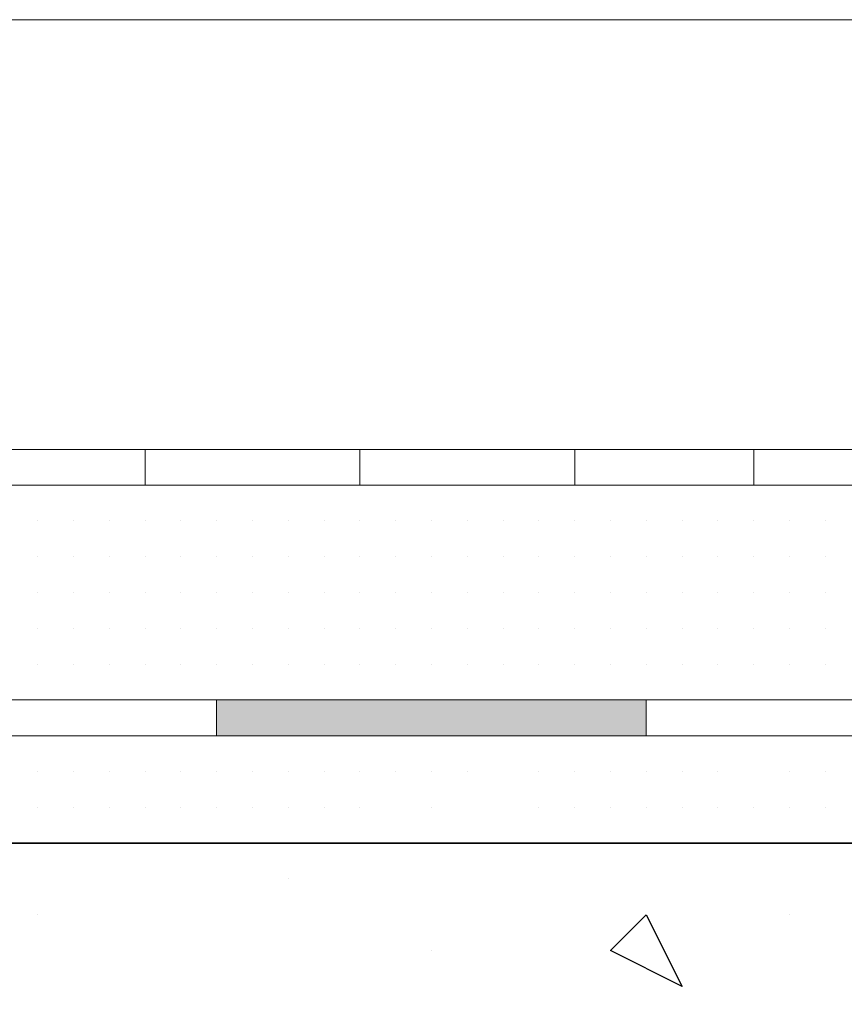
# Model space of a CAD drawing. Header units: metres. Extents: x 5.7 to 89.8, y 4 to 63.5.
# Tile 440 of 475: x 72.069 to 72.29, y 49.708 to 49.973. Entities that reach past the tile are written whole.
import ezdxf

# ---------------------------------------------------------------- set-up
doc = ezdxf.new("R2010")
doc.units = ezdxf.units.M
doc.header["$MEASUREMENT"] = 0
for name, color, linetype in [('PDF17_hatch', 7, 'Continuous'), ('PDF17_hatch-borshi', 7, 'Continuous'), ('PDF17_Isogam', 7, 'Continuous'), ('PDF17_kaff', 7, 'Continuous'), ('PDF17_textt', 7, 'Continuous')]:
    doc.layers.add(name, color=color, linetype=linetype)

msp = doc.modelspace()

# ---------------------------------------------------------------- linework, layer by layer
at = {"layer": 'PDF17_hatch', "lineweight": 25}
for points in [[(72.17942, 49.75157), (72.17942, 49.75157)], [(72.17942, 49.75157), (72.17942, 49.75157)], [(72.1409, 49.74194), (72.1409, 49.74194)], [(72.07348, 49.73231), (72.07348, 49.73231)], [(72.27574, 49.73231), (72.27574, 49.73231)], [(72.17942, 49.72268), (72.17942, 49.72268)]]:
    msp.add_lwpolyline(points, dxfattribs=at)
msp.add_lwpolyline([(72.24684, 49.71304), (72.22758, 49.72268), (72.23721, 49.73231)], close=True, dxfattribs=at)
at = {"layer": 'PDF17_hatch-borshi', "lineweight": 18}
for points in [[(72.07348, 49.84788), (72.07348, 49.84788)], [(72.09274, 49.84788), (72.09274, 49.84788)], [(72.09274, 49.84788), (72.09274, 49.84788)], [(72.112, 49.84788), (72.112, 49.84788)], [(72.112, 49.84788), (72.112, 49.84788)], [(72.12164, 49.84788), (72.12164, 49.84788)], [(72.13127, 49.84788), (72.13127, 49.84788)], [(72.1409, 49.84788), (72.1409, 49.84788)], [(72.15053, 49.84788), (72.15053, 49.84788)], [(72.16016, 49.84788), (72.16016, 49.84788)], [(72.16979, 49.84788), (72.16979, 49.84788)], [(72.17942, 49.84788), (72.17942, 49.84788)], [(72.17942, 49.84788), (72.17942, 49.84788)], [(72.17942, 49.84788), (72.17942, 49.84788)], [(72.18905, 49.84788), (72.18905, 49.84788)], [(72.20832, 49.84788), (72.20832, 49.84788)], [(72.22758, 49.84788), (72.22758, 49.84788)], [(72.22758, 49.84788), (72.22758, 49.84788)], [(72.23721, 49.84788), (72.23721, 49.84788)], [(72.24684, 49.84788), (72.24684, 49.84788)], [(72.24684, 49.84788), (72.24684, 49.84788)], [(72.25647, 49.84788), (72.25647, 49.84788)], [(72.2661, 49.84788), (72.2661, 49.84788)], [(72.2661, 49.84788), (72.2661, 49.84788)], [(72.27574, 49.84788), (72.27574, 49.84788)], [(72.27574, 49.84788), (72.27574, 49.84788)], [(72.27574, 49.84788), (72.27574, 49.84788)], [(72.28537, 49.84788), (72.28537, 49.84788)], [(72.07348, 49.83825), (72.07348, 49.83825)], [(72.07348, 49.83825), (72.07348, 49.83825)], [(72.07348, 49.83825), (72.07348, 49.83825)], [(72.07348, 49.83825), (72.07348, 49.83825)], [(72.08311, 49.83825), (72.08311, 49.83825)], [(72.08311, 49.83825), (72.08311, 49.83825)], [(72.08311, 49.83825), (72.08311, 49.83825)], [(72.09274, 49.83825), (72.09274, 49.83825)], [(72.09274, 49.83825), (72.09274, 49.83825)], [(72.09274, 49.83825), (72.09274, 49.83825)], [(72.10237, 49.83825), (72.10237, 49.83825)], [(72.10237, 49.83825), (72.10237, 49.83825)], [(72.10237, 49.83825), (72.10237, 49.83825)], [(72.10237, 49.83825), (72.10237, 49.83825)], [(72.112, 49.83825), (72.112, 49.83825)], [(72.112, 49.83825), (72.112, 49.83825)], [(72.112, 49.83825), (72.112, 49.83825)], [(72.12164, 49.83825), (72.12164, 49.83825)], [(72.12164, 49.83825), (72.12164, 49.83825)], [(72.12164, 49.83825), (72.12164, 49.83825)], [(72.12164, 49.83825), (72.12164, 49.83825)], [(72.13127, 49.83825), (72.13127, 49.83825)], [(72.13127, 49.83825), (72.13127, 49.83825)], [(72.13127, 49.83825), (72.13127, 49.83825)], [(72.13127, 49.83825), (72.13127, 49.83825)], [(72.1409, 49.83825), (72.1409, 49.83825)], [(72.1409, 49.83825), (72.1409, 49.83825)], [(72.1409, 49.83825), (72.1409, 49.83825)], [(72.1409, 49.83825), (72.1409, 49.83825)], [(72.1409, 49.83825), (72.1409, 49.83825)], [(72.15053, 49.83825), (72.15053, 49.83825)], [(72.15053, 49.83825), (72.15053, 49.83825)], [(72.15053, 49.83825), (72.15053, 49.83825)], [(72.16016, 49.83825), (72.16016, 49.83825)], [(72.16016, 49.83825), (72.16016, 49.83825)], [(72.16016, 49.83825), (72.16016, 49.83825)], [(72.16979, 49.83825), (72.16979, 49.83825)], [(72.16979, 49.83825), (72.16979, 49.83825)], [(72.16979, 49.83825), (72.16979, 49.83825)], [(72.17942, 49.83825), (72.17942, 49.83825)], [(72.17942, 49.83825), (72.17942, 49.83825)], [(72.18905, 49.83825), (72.18905, 49.83825)], [(72.18905, 49.83825), (72.18905, 49.83825)], [(72.19869, 49.83825), (72.19869, 49.83825)], [(72.19869, 49.83825), (72.19869, 49.83825)], [(72.19869, 49.83825), (72.19869, 49.83825)], [(72.19869, 49.83825), (72.19869, 49.83825)], [(72.19869, 49.83825), (72.19869, 49.83825)], [(72.20832, 49.83825), (72.20832, 49.83825)], [(72.20832, 49.83825), (72.20832, 49.83825)], [(72.20832, 49.83825), (72.20832, 49.83825)], [(72.20832, 49.83825), (72.20832, 49.83825)], [(72.21795, 49.83825), (72.21795, 49.83825)], [(72.21795, 49.83825), (72.21795, 49.83825)], [(72.21795, 49.83825), (72.21795, 49.83825)], [(72.21795, 49.83825), (72.21795, 49.83825)], [(72.22758, 49.83825), (72.22758, 49.83825)], [(72.22758, 49.83825), (72.22758, 49.83825)], [(72.22758, 49.83825), (72.22758, 49.83825)], [(72.23721, 49.83825), (72.23721, 49.83825)], [(72.23721, 49.83825), (72.23721, 49.83825)], [(72.23721, 49.83825), (72.23721, 49.83825)], [(72.24684, 49.83825), (72.24684, 49.83825)], [(72.24684, 49.83825), (72.24684, 49.83825)], [(72.24684, 49.83825), (72.24684, 49.83825)], [(72.25647, 49.83825), (72.25647, 49.83825)], [(72.25647, 49.83825), (72.25647, 49.83825)], [(72.25647, 49.83825), (72.25647, 49.83825)], [(72.2661, 49.83825), (72.2661, 49.83825)], [(72.2661, 49.83825), (72.2661, 49.83825)], [(72.2661, 49.83825), (72.2661, 49.83825)], [(72.2661, 49.83825), (72.2661, 49.83825)], [(72.27574, 49.83825), (72.27574, 49.83825)], [(72.27574, 49.83825), (72.27574, 49.83825)], [(72.27574, 49.83825), (72.27574, 49.83825)], [(72.28537, 49.83825), (72.28537, 49.83825)], [(72.28537, 49.83825), (72.28537, 49.83825)], [(72.28537, 49.83825), (72.28537, 49.83825)], [(72.07348, 49.82862), (72.07348, 49.82862)], [(72.07348, 49.82862), (72.07348, 49.82862)], [(72.07348, 49.82862), (72.07348, 49.82862)], [(72.08311, 49.82862), (72.08311, 49.82862)], [(72.08311, 49.82862), (72.08311, 49.82862)], [(72.08311, 49.82862), (72.08311, 49.82862)], [(72.08311, 49.82862), (72.08311, 49.82862)], [(72.09274, 49.82862), (72.09274, 49.82862)], [(72.09274, 49.82862), (72.09274, 49.82862)], [(72.09274, 49.82862), (72.09274, 49.82862)], [(72.10237, 49.82862), (72.10237, 49.82862)], [(72.10237, 49.82862), (72.10237, 49.82862)], [(72.112, 49.82862), (72.112, 49.82862)], [(72.112, 49.82862), (72.112, 49.82862)], [(72.112, 49.82862), (72.112, 49.82862)], [(72.12164, 49.82862), (72.12164, 49.82862)], [(72.12164, 49.82862), (72.12164, 49.82862)], [(72.13127, 49.82862), (72.13127, 49.82862)], [(72.13127, 49.82862), (72.13127, 49.82862)], [(72.13127, 49.82862), (72.13127, 49.82862)], [(72.13127, 49.82862), (72.13127, 49.82862)], [(72.1409, 49.82862), (72.1409, 49.82862)], [(72.1409, 49.82862), (72.1409, 49.82862)], [(72.1409, 49.82862), (72.1409, 49.82862)], [(72.1409, 49.82862), (72.1409, 49.82862)], [(72.15053, 49.82862), (72.15053, 49.82862)], [(72.15053, 49.82862), (72.15053, 49.82862)], [(72.15053, 49.82862), (72.15053, 49.82862)], [(72.15053, 49.82862), (72.15053, 49.82862)], [(72.16016, 49.82862), (72.16016, 49.82862)], [(72.16016, 49.82862), (72.16016, 49.82862)], [(72.16016, 49.82862), (72.16016, 49.82862)], [(72.16979, 49.82862), (72.16979, 49.82862)], [(72.16979, 49.82862), (72.16979, 49.82862)], [(72.16979, 49.82862), (72.16979, 49.82862)], [(72.16979, 49.82862), (72.16979, 49.82862)], [(72.17942, 49.82862), (72.17942, 49.82862)], [(72.17942, 49.82862), (72.17942, 49.82862)], [(72.17942, 49.82862), (72.17942, 49.82862)], [(72.18905, 49.82862), (72.18905, 49.82862)], [(72.18905, 49.82862), (72.18905, 49.82862)], [(72.18905, 49.82862), (72.18905, 49.82862)], [(72.19869, 49.82862), (72.19869, 49.82862)], [(72.19869, 49.82862), (72.19869, 49.82862)], [(72.19869, 49.82862), (72.19869, 49.82862)], [(72.20832, 49.82862), (72.20832, 49.82862)], [(72.20832, 49.82862), (72.20832, 49.82862)], [(72.20832, 49.82862), (72.20832, 49.82862)], [(72.21795, 49.82862), (72.21795, 49.82862)], [(72.21795, 49.82862), (72.21795, 49.82862)], [(72.22758, 49.82862), (72.22758, 49.82862)], [(72.22758, 49.82862), (72.22758, 49.82862)], [(72.22758, 49.82862), (72.22758, 49.82862)], [(72.22758, 49.82862), (72.22758, 49.82862)], [(72.22758, 49.82862), (72.22758, 49.82862)], [(72.23721, 49.82862), (72.23721, 49.82862)], [(72.23721, 49.82862), (72.23721, 49.82862)], [(72.23721, 49.82862), (72.23721, 49.82862)], [(72.24684, 49.82862), (72.24684, 49.82862)], [(72.24684, 49.82862), (72.24684, 49.82862)], [(72.24684, 49.82862), (72.24684, 49.82862)], [(72.25647, 49.82862), (72.25647, 49.82862)], [(72.25647, 49.82862), (72.25647, 49.82862)], [(72.25647, 49.82862), (72.25647, 49.82862)], [(72.2661, 49.82862), (72.2661, 49.82862)], [(72.2661, 49.82862), (72.2661, 49.82862)], [(72.27574, 49.82862), (72.27574, 49.82862)], [(72.27574, 49.82862), (72.27574, 49.82862)], [(72.27574, 49.82862), (72.27574, 49.82862)], [(72.27574, 49.82862), (72.27574, 49.82862)], [(72.28537, 49.82862), (72.28537, 49.82862)], [(72.28537, 49.82862), (72.28537, 49.82862)], [(72.07348, 49.81899), (72.07348, 49.81899)], [(72.07348, 49.81899), (72.07348, 49.81899)], [(72.07348, 49.81899), (72.07348, 49.81899)], [(72.07348, 49.81899), (72.07348, 49.81899)], [(72.08311, 49.81899), (72.08311, 49.81899)], [(72.08311, 49.81899), (72.08311, 49.81899)], [(72.08311, 49.81899), (72.08311, 49.81899)], [(72.08311, 49.81899), (72.08311, 49.81899)], [(72.09274, 49.81899), (72.09274, 49.81899)], [(72.09274, 49.81899), (72.09274, 49.81899)], [(72.09274, 49.81899), (72.09274, 49.81899)], [(72.09274, 49.81899), (72.09274, 49.81899)], [(72.10237, 49.81899), (72.10237, 49.81899)], [(72.10237, 49.81899), (72.10237, 49.81899)], [(72.10237, 49.81899), (72.10237, 49.81899)], [(72.10237, 49.81899), (72.10237, 49.81899)], [(72.10237, 49.81899), (72.10237, 49.81899)], [(72.112, 49.81899), (72.112, 49.81899)], [(72.112, 49.81899), (72.112, 49.81899)], [(72.112, 49.81899), (72.112, 49.81899)], [(72.112, 49.81899), (72.112, 49.81899)], [(72.12164, 49.81899), (72.12164, 49.81899)], [(72.12164, 49.81899), (72.12164, 49.81899)], [(72.12164, 49.81899), (72.12164, 49.81899)], [(72.12164, 49.81899), (72.12164, 49.81899)], [(72.13127, 49.81899), (72.13127, 49.81899)], [(72.13127, 49.81899), (72.13127, 49.81899)], [(72.1409, 49.81899), (72.1409, 49.81899)], [(72.1409, 49.81899), (72.1409, 49.81899)], [(72.1409, 49.81899), (72.1409, 49.81899)], [(72.15053, 49.81899), (72.15053, 49.81899)], [(72.15053, 49.81899), (72.15053, 49.81899)], [(72.15053, 49.81899), (72.15053, 49.81899)], [(72.16016, 49.81899), (72.16016, 49.81899)], [(72.16016, 49.81899), (72.16016, 49.81899)], [(72.16016, 49.81899), (72.16016, 49.81899)], [(72.16016, 49.81899), (72.16016, 49.81899)], [(72.16979, 49.81899), (72.16979, 49.81899)], [(72.16979, 49.81899), (72.16979, 49.81899)], [(72.16979, 49.81899), (72.16979, 49.81899)], [(72.16979, 49.81899), (72.16979, 49.81899)], [(72.16979, 49.81899), (72.16979, 49.81899)], [(72.17942, 49.81899), (72.17942, 49.81899)], [(72.17942, 49.81899), (72.17942, 49.81899)], [(72.17942, 49.81899), (72.17942, 49.81899)], [(72.17942, 49.81899), (72.17942, 49.81899)], [(72.18905, 49.81899), (72.18905, 49.81899)], [(72.18905, 49.81899), (72.18905, 49.81899)], [(72.18905, 49.81899), (72.18905, 49.81899)], [(72.19869, 49.81899), (72.19869, 49.81899)], [(72.19869, 49.81899), (72.19869, 49.81899)], [(72.19869, 49.81899), (72.19869, 49.81899)], [(72.19869, 49.81899), (72.19869, 49.81899)], [(72.19869, 49.81899), (72.19869, 49.81899)], [(72.20832, 49.81899), (72.20832, 49.81899)], [(72.20832, 49.81899), (72.20832, 49.81899)], [(72.20832, 49.81899), (72.20832, 49.81899)], [(72.20832, 49.81899), (72.20832, 49.81899)], [(72.21795, 49.81899), (72.21795, 49.81899)], [(72.21795, 49.81899), (72.21795, 49.81899)], [(72.21795, 49.81899), (72.21795, 49.81899)], [(72.21795, 49.81899), (72.21795, 49.81899)], [(72.22758, 49.81899), (72.22758, 49.81899)], [(72.22758, 49.81899), (72.22758, 49.81899)], [(72.22758, 49.81899), (72.22758, 49.81899)], [(72.22758, 49.81899), (72.22758, 49.81899)], [(72.22758, 49.81899), (72.22758, 49.81899)], [(72.23721, 49.81899), (72.23721, 49.81899)], [(72.23721, 49.81899), (72.23721, 49.81899)], [(72.23721, 49.81899), (72.23721, 49.81899)], [(72.23721, 49.81899), (72.23721, 49.81899)], [(72.24684, 49.81899), (72.24684, 49.81899)], [(72.24684, 49.81899), (72.24684, 49.81899)], [(72.24684, 49.81899), (72.24684, 49.81899)], [(72.25647, 49.81899), (72.25647, 49.81899)], [(72.25647, 49.81899), (72.25647, 49.81899)], [(72.25647, 49.81899), (72.25647, 49.81899)], [(72.2661, 49.81899), (72.2661, 49.81899)], [(72.2661, 49.81899), (72.2661, 49.81899)], [(72.2661, 49.81899), (72.2661, 49.81899)], [(72.2661, 49.81899), (72.2661, 49.81899)], [(72.27574, 49.81899), (72.27574, 49.81899)], [(72.27574, 49.81899), (72.27574, 49.81899)], [(72.27574, 49.81899), (72.27574, 49.81899)], [(72.28537, 49.81899), (72.28537, 49.81899)], [(72.28537, 49.81899), (72.28537, 49.81899)], [(72.28537, 49.81899), (72.28537, 49.81899)], [(72.28537, 49.81899), (72.28537, 49.81899)], [(72.07348, 49.80936), (72.07348, 49.80936)], [(72.07348, 49.80936), (72.07348, 49.80936)], [(72.07348, 49.80936), (72.07348, 49.80936)], [(72.08311, 49.80936), (72.08311, 49.80936)], [(72.08311, 49.80936), (72.08311, 49.80936)], [(72.08311, 49.80936), (72.08311, 49.80936)], [(72.08311, 49.80936), (72.08311, 49.80936)], [(72.09274, 49.80936), (72.09274, 49.80936)], [(72.09274, 49.80936), (72.09274, 49.80936)], [(72.09274, 49.80936), (72.09274, 49.80936)], [(72.09274, 49.80936), (72.09274, 49.80936)], [(72.10237, 49.80936), (72.10237, 49.80936)], [(72.10237, 49.80936), (72.10237, 49.80936)], [(72.10237, 49.80936), (72.10237, 49.80936)], [(72.112, 49.80936), (72.112, 49.80936)], [(72.112, 49.80936), (72.112, 49.80936)], [(72.112, 49.80936), (72.112, 49.80936)], [(72.112, 49.80936), (72.112, 49.80936)], [(72.12164, 49.80936), (72.12164, 49.80936)], [(72.12164, 49.80936), (72.12164, 49.80936)], [(72.12164, 49.80936), (72.12164, 49.80936)], [(72.13127, 49.80936), (72.13127, 49.80936)], [(72.13127, 49.80936), (72.13127, 49.80936)], [(72.13127, 49.80936), (72.13127, 49.80936)], [(72.13127, 49.80936), (72.13127, 49.80936)], [(72.1409, 49.80936), (72.1409, 49.80936)], [(72.1409, 49.80936), (72.1409, 49.80936)], [(72.1409, 49.80936), (72.1409, 49.80936)], [(72.1409, 49.80936), (72.1409, 49.80936)], [(72.15053, 49.80936), (72.15053, 49.80936)], [(72.15053, 49.80936), (72.15053, 49.80936)], [(72.15053, 49.80936), (72.15053, 49.80936)], [(72.15053, 49.80936), (72.15053, 49.80936)], [(72.16016, 49.80936), (72.16016, 49.80936)], [(72.16016, 49.80936), (72.16016, 49.80936)], [(72.16979, 49.80936), (72.16979, 49.80936)], [(72.16979, 49.80936), (72.16979, 49.80936)], [(72.16979, 49.80936), (72.16979, 49.80936)], [(72.17942, 49.80936), (72.17942, 49.80936)], [(72.17942, 49.80936), (72.17942, 49.80936)], [(72.18905, 49.80936), (72.18905, 49.80936)], [(72.18905, 49.80936), (72.18905, 49.80936)], [(72.18905, 49.80936), (72.18905, 49.80936)], [(72.19869, 49.80936), (72.19869, 49.80936)], [(72.19869, 49.80936), (72.19869, 49.80936)], [(72.19869, 49.80936), (72.19869, 49.80936)], [(72.19869, 49.80936), (72.19869, 49.80936)], [(72.19869, 49.80936), (72.19869, 49.80936)], [(72.20832, 49.80936), (72.20832, 49.80936)], [(72.20832, 49.80936), (72.20832, 49.80936)], [(72.20832, 49.80936), (72.20832, 49.80936)], [(72.20832, 49.80936), (72.20832, 49.80936)], [(72.21795, 49.80936), (72.21795, 49.80936)], [(72.21795, 49.80936), (72.21795, 49.80936)], [(72.21795, 49.80936), (72.21795, 49.80936)], [(72.21795, 49.80936), (72.21795, 49.80936)], [(72.22758, 49.80936), (72.22758, 49.80936)], [(72.22758, 49.80936), (72.22758, 49.80936)], [(72.22758, 49.80936), (72.22758, 49.80936)], [(72.22758, 49.80936), (72.22758, 49.80936)], [(72.22758, 49.80936), (72.22758, 49.80936)], [(72.23721, 49.80936), (72.23721, 49.80936)], [(72.23721, 49.80936), (72.23721, 49.80936)], [(72.23721, 49.80936), (72.23721, 49.80936)], [(72.24684, 49.80936), (72.24684, 49.80936)], [(72.24684, 49.80936), (72.24684, 49.80936)], [(72.24684, 49.80936), (72.24684, 49.80936)], [(72.25647, 49.80936), (72.25647, 49.80936)], [(72.25647, 49.80936), (72.25647, 49.80936)], [(72.25647, 49.80936), (72.25647, 49.80936)], [(72.25647, 49.80936), (72.25647, 49.80936)], [(72.2661, 49.80936), (72.2661, 49.80936)], [(72.2661, 49.80936), (72.2661, 49.80936)], [(72.2661, 49.80936), (72.2661, 49.80936)], [(72.27574, 49.80936), (72.27574, 49.80936)], [(72.27574, 49.80936), (72.27574, 49.80936)], [(72.27574, 49.80936), (72.27574, 49.80936)], [(72.28537, 49.80936), (72.28537, 49.80936)], [(72.28537, 49.80936), (72.28537, 49.80936)], [(72.07348, 49.79972), (72.07348, 49.79972)], [(72.07348, 49.79972), (72.07348, 49.79972)], [(72.07348, 49.79972), (72.07348, 49.79972)], [(72.08311, 49.79972), (72.08311, 49.79972)], [(72.08311, 49.79972), (72.08311, 49.79972)], [(72.08311, 49.79972), (72.08311, 49.79972)], [(72.08311, 49.79972), (72.08311, 49.79972)], [(72.09274, 49.79972), (72.09274, 49.79972)], [(72.09274, 49.79972), (72.09274, 49.79972)], [(72.10237, 49.79972), (72.10237, 49.79972)], [(72.10237, 49.79972), (72.10237, 49.79972)], [(72.112, 49.79972), (72.112, 49.79972)], [(72.112, 49.79972), (72.112, 49.79972)], [(72.112, 49.79972), (72.112, 49.79972)], [(72.112, 49.79972), (72.112, 49.79972)], [(72.12164, 49.79972), (72.12164, 49.79972)], [(72.12164, 49.79972), (72.12164, 49.79972)], [(72.12164, 49.79972), (72.12164, 49.79972)], [(72.12164, 49.79972), (72.12164, 49.79972)], [(72.13127, 49.79972), (72.13127, 49.79972)], [(72.13127, 49.79972), (72.13127, 49.79972)], [(72.13127, 49.79972), (72.13127, 49.79972)], [(72.13127, 49.79972), (72.13127, 49.79972)], [(72.1409, 49.79972), (72.1409, 49.79972)], [(72.1409, 49.79972), (72.1409, 49.79972)], [(72.1409, 49.79972), (72.1409, 49.79972)], [(72.1409, 49.79972), (72.1409, 49.79972)], [(72.15053, 49.79972), (72.15053, 49.79972)], [(72.15053, 49.79972), (72.15053, 49.79972)], [(72.15053, 49.79972), (72.15053, 49.79972)], [(72.15053, 49.79972), (72.15053, 49.79972)], [(72.16016, 49.79972), (72.16016, 49.79972)], [(72.16016, 49.79972), (72.16016, 49.79972)], [(72.16016, 49.79972), (72.16016, 49.79972)], [(72.16979, 49.79972), (72.16979, 49.79972)], [(72.16979, 49.79972), (72.16979, 49.79972)], [(72.16979, 49.79972), (72.16979, 49.79972)], [(72.16979, 49.79972), (72.16979, 49.79972)], [(72.16979, 49.79972), (72.16979, 49.79972)], [(72.17942, 49.79972), (72.17942, 49.79972)], [(72.17942, 49.79972), (72.17942, 49.79972)], [(72.17942, 49.79972), (72.17942, 49.79972)], [(72.17942, 49.79972), (72.17942, 49.79972)], [(72.18905, 49.79972), (72.18905, 49.79972)], [(72.18905, 49.79972), (72.18905, 49.79972)], [(72.18905, 49.79972), (72.18905, 49.79972)], [(72.19869, 49.79972), (72.19869, 49.79972)], [(72.19869, 49.79972), (72.19869, 49.79972)], [(72.19869, 49.79972), (72.19869, 49.79972)], [(72.19869, 49.79972), (72.19869, 49.79972)], [(72.20832, 49.79972), (72.20832, 49.79972)], [(72.20832, 49.79972), (72.20832, 49.79972)], [(72.20832, 49.79972), (72.20832, 49.79972)], [(72.21795, 49.79972), (72.21795, 49.79972)], [(72.21795, 49.79972), (72.21795, 49.79972)], [(72.21795, 49.79972), (72.21795, 49.79972)], [(72.21795, 49.79972), (72.21795, 49.79972)], [(72.22758, 49.79972), (72.22758, 49.79972)], [(72.22758, 49.79972), (72.22758, 49.79972)], [(72.22758, 49.79972), (72.22758, 49.79972)], [(72.22758, 49.79972), (72.22758, 49.79972)], [(72.22758, 49.79972), (72.22758, 49.79972)], [(72.23721, 49.79972), (72.23721, 49.79972)], [(72.23721, 49.79972), (72.23721, 49.79972)], [(72.23721, 49.79972), (72.23721, 49.79972)], [(72.24684, 49.79972), (72.24684, 49.79972)], [(72.24684, 49.79972), (72.24684, 49.79972)], [(72.24684, 49.79972), (72.24684, 49.79972)], [(72.24684, 49.79972), (72.24684, 49.79972)], [(72.25647, 49.79972), (72.25647, 49.79972)], [(72.25647, 49.79972), (72.25647, 49.79972)], [(72.25647, 49.79972), (72.25647, 49.79972)], [(72.25647, 49.79972), (72.25647, 49.79972)], [(72.2661, 49.79972), (72.2661, 49.79972)], [(72.2661, 49.79972), (72.2661, 49.79972)], [(72.2661, 49.79972), (72.2661, 49.79972)], [(72.2661, 49.79972), (72.2661, 49.79972)], [(72.27574, 49.79972), (72.27574, 49.79972)], [(72.27574, 49.79972), (72.27574, 49.79972)], [(72.27574, 49.79972), (72.27574, 49.79972)], [(72.28537, 49.79972), (72.28537, 49.79972)], [(72.28537, 49.79972), (72.28537, 49.79972)], [(72.28537, 49.79972), (72.28537, 49.79972)], [(72.28537, 49.79972), (72.28537, 49.79972)], [(72.28537, 49.79972), (72.28537, 49.79972)], [(72.07348, 49.79009), (72.07348, 49.79009)], [(72.08311, 49.79009), (72.08311, 49.79009)], [(72.08311, 49.79009), (72.08311, 49.79009)], [(72.09274, 49.79009), (72.09274, 49.79009)], [(72.09274, 49.79009), (72.09274, 49.79009)], [(72.10237, 49.79009), (72.10237, 49.79009)], [(72.10237, 49.79009), (72.10237, 49.79009)], [(72.10237, 49.79009), (72.10237, 49.79009)], [(72.10237, 49.79009), (72.10237, 49.79009)], [(72.112, 49.79009), (72.112, 49.79009)], [(72.12164, 49.79009), (72.12164, 49.79009)], [(72.12164, 49.79009), (72.12164, 49.79009)], [(72.13127, 49.79009), (72.13127, 49.79009)], [(72.1409, 49.79009), (72.1409, 49.79009)], [(72.15053, 49.79009), (72.15053, 49.79009)], [(72.15053, 49.79009), (72.15053, 49.79009)], [(72.16979, 49.79009), (72.16979, 49.79009)], [(72.16979, 49.79009), (72.16979, 49.79009)], [(72.18905, 49.79009), (72.18905, 49.79009)], [(72.18905, 49.79009), (72.18905, 49.79009)], [(72.19869, 49.79009), (72.19869, 49.79009)], [(72.19869, 49.79009), (72.19869, 49.79009)], [(72.20832, 49.79009), (72.20832, 49.79009)], [(72.20832, 49.79009), (72.20832, 49.79009)], [(72.21795, 49.79009), (72.21795, 49.79009)], [(72.21795, 49.79009), (72.21795, 49.79009)], [(72.22758, 49.79009), (72.22758, 49.79009)], [(72.22758, 49.79009), (72.22758, 49.79009)], [(72.23721, 49.79009), (72.23721, 49.79009)], [(72.23721, 49.79009), (72.23721, 49.79009)], [(72.24684, 49.79009), (72.24684, 49.79009)], [(72.25647, 49.79009), (72.25647, 49.79009)], [(72.25647, 49.79009), (72.25647, 49.79009)], [(72.2661, 49.79009), (72.2661, 49.79009)], [(72.2661, 49.79009), (72.2661, 49.79009)], [(72.27574, 49.79009), (72.27574, 49.79009)], [(72.28537, 49.79009), (72.28537, 49.79009)], [(72.28537, 49.79009), (72.28537, 49.79009)], [(72.07348, 49.78046), (72.07348, 49.78046)], [(72.09274, 49.78046), (72.09274, 49.78046)], [(72.09274, 49.78046), (72.09274, 49.78046)], [(72.10237, 49.78046), (72.10237, 49.78046)], [(72.12164, 49.78046), (72.12164, 49.78046)], [(72.13127, 49.78046), (72.13127, 49.78046)], [(72.13127, 49.78046), (72.13127, 49.78046)], [(72.15053, 49.78046), (72.15053, 49.78046)], [(72.16979, 49.78046), (72.16979, 49.78046)], [(72.17942, 49.78046), (72.17942, 49.78046)], [(72.18905, 49.78046), (72.18905, 49.78046)], [(72.19869, 49.78046), (72.19869, 49.78046)], [(72.19869, 49.78046), (72.19869, 49.78046)], [(72.19869, 49.78046), (72.19869, 49.78046)], [(72.20832, 49.78046), (72.20832, 49.78046)], [(72.20832, 49.78046), (72.20832, 49.78046)], [(72.21795, 49.78046), (72.21795, 49.78046)], [(72.22758, 49.78046), (72.22758, 49.78046)], [(72.23721, 49.78046), (72.23721, 49.78046)], [(72.23721, 49.78046), (72.23721, 49.78046)], [(72.24684, 49.78046), (72.24684, 49.78046)], [(72.25647, 49.78046), (72.25647, 49.78046)], [(72.2661, 49.78046), (72.2661, 49.78046)], [(72.27574, 49.78046), (72.27574, 49.78046)], [(72.28537, 49.78046), (72.28537, 49.78046)], [(72.07348, 49.77083), (72.07348, 49.77083)], [(72.08311, 49.77083), (72.08311, 49.77083)], [(72.09274, 49.77083), (72.09274, 49.77083)], [(72.10237, 49.77083), (72.10237, 49.77083)], [(72.112, 49.77083), (72.112, 49.77083)], [(72.112, 49.77083), (72.112, 49.77083)], [(72.112, 49.77083), (72.112, 49.77083)], [(72.12164, 49.77083), (72.12164, 49.77083)], [(72.13127, 49.77083), (72.13127, 49.77083)], [(72.13127, 49.77083), (72.13127, 49.77083)], [(72.1409, 49.77083), (72.1409, 49.77083)], [(72.1409, 49.77083), (72.1409, 49.77083)], [(72.1409, 49.77083), (72.1409, 49.77083)], [(72.15053, 49.77083), (72.15053, 49.77083)], [(72.16016, 49.77083), (72.16016, 49.77083)], [(72.16016, 49.77083), (72.16016, 49.77083)], [(72.16979, 49.77083), (72.16979, 49.77083)], [(72.16979, 49.77083), (72.16979, 49.77083)], [(72.16979, 49.77083), (72.16979, 49.77083)], [(72.16979, 49.77083), (72.16979, 49.77083)], [(72.17942, 49.77083), (72.17942, 49.77083)], [(72.17942, 49.77083), (72.17942, 49.77083)], [(72.17942, 49.77083), (72.17942, 49.77083)], [(72.18905, 49.77083), (72.18905, 49.77083)], [(72.18905, 49.77083), (72.18905, 49.77083)], [(72.20832, 49.77083), (72.20832, 49.77083)], [(72.20832, 49.77083), (72.20832, 49.77083)], [(72.21795, 49.77083), (72.21795, 49.77083)], [(72.21795, 49.77083), (72.21795, 49.77083)], [(72.22758, 49.77083), (72.22758, 49.77083)], [(72.23721, 49.77083), (72.23721, 49.77083)], [(72.24684, 49.77083), (72.24684, 49.77083)], [(72.24684, 49.77083), (72.24684, 49.77083)], [(72.25647, 49.77083), (72.25647, 49.77083)], [(72.27574, 49.77083), (72.27574, 49.77083)], [(72.27574, 49.77083), (72.27574, 49.77083)], [(72.27574, 49.77083), (72.27574, 49.77083)], [(72.28537, 49.77083), (72.28537, 49.77083)], [(72.28537, 49.77083), (72.28537, 49.77083)], [(72.07348, 49.7612), (72.07348, 49.7612)], [(72.07348, 49.7612), (72.07348, 49.7612)], [(72.07348, 49.7612), (72.07348, 49.7612)], [(72.08311, 49.7612), (72.08311, 49.7612)], [(72.08311, 49.7612), (72.08311, 49.7612)], [(72.08311, 49.7612), (72.08311, 49.7612)], [(72.09274, 49.7612), (72.09274, 49.7612)], [(72.09274, 49.7612), (72.09274, 49.7612)], [(72.10237, 49.7612), (72.10237, 49.7612)], [(72.10237, 49.7612), (72.10237, 49.7612)], [(72.10237, 49.7612), (72.10237, 49.7612)], [(72.112, 49.7612), (72.112, 49.7612)], [(72.112, 49.7612), (72.112, 49.7612)], [(72.12164, 49.7612), (72.12164, 49.7612)], [(72.12164, 49.7612), (72.12164, 49.7612)], [(72.13127, 49.7612), (72.13127, 49.7612)], [(72.1409, 49.7612), (72.1409, 49.7612)], [(72.15053, 49.7612), (72.15053, 49.7612)], [(72.16016, 49.7612), (72.16016, 49.7612)], [(72.16016, 49.7612), (72.16016, 49.7612)], [(72.17942, 49.7612), (72.17942, 49.7612)], [(72.17942, 49.7612), (72.17942, 49.7612)], [(72.17942, 49.7612), (72.17942, 49.7612)], [(72.20832, 49.7612), (72.20832, 49.7612)], [(72.20832, 49.7612), (72.20832, 49.7612)], [(72.20832, 49.7612), (72.20832, 49.7612)], [(72.21795, 49.7612), (72.21795, 49.7612)], [(72.21795, 49.7612), (72.21795, 49.7612)], [(72.22758, 49.7612), (72.22758, 49.7612)], [(72.23721, 49.7612), (72.23721, 49.7612)], [(72.23721, 49.7612), (72.23721, 49.7612)], [(72.24684, 49.7612), (72.24684, 49.7612)], [(72.24684, 49.7612), (72.24684, 49.7612)], [(72.25647, 49.7612), (72.25647, 49.7612)], [(72.25647, 49.7612), (72.25647, 49.7612)], [(72.2661, 49.7612), (72.2661, 49.7612)], [(72.2661, 49.7612), (72.2661, 49.7612)], [(72.27574, 49.7612), (72.27574, 49.7612)], [(72.28537, 49.7612), (72.28537, 49.7612)], [(72.08311, 49.75157), (72.08311, 49.75157)], [(72.08311, 49.75157), (72.08311, 49.75157)], [(72.09274, 49.75157), (72.09274, 49.75157)], [(72.10237, 49.75157), (72.10237, 49.75157)], [(72.10237, 49.75157), (72.10237, 49.75157)], [(72.12164, 49.75157), (72.12164, 49.75157)], [(72.12164, 49.75157), (72.12164, 49.75157)], [(72.13127, 49.75157), (72.13127, 49.75157)], [(72.15053, 49.75157), (72.15053, 49.75157)], [(72.15053, 49.75157), (72.15053, 49.75157)], [(72.16016, 49.75157), (72.16016, 49.75157)], [(72.16016, 49.75157), (72.16016, 49.75157)], [(72.16016, 49.75157), (72.16016, 49.75157)], [(72.16979, 49.75157), (72.16979, 49.75157)], [(72.16979, 49.75157), (72.16979, 49.75157)], [(72.17942, 49.75157), (72.17942, 49.75157)], [(72.18905, 49.75157), (72.18905, 49.75157)], [(72.18905, 49.75157), (72.18905, 49.75157)], [(72.18905, 49.75157), (72.18905, 49.75157)], [(72.18905, 49.75157), (72.18905, 49.75157)], [(72.19869, 49.75157), (72.19869, 49.75157)], [(72.21795, 49.75157), (72.21795, 49.75157)], [(72.21795, 49.75157), (72.21795, 49.75157)], [(72.22758, 49.75157), (72.22758, 49.75157)], [(72.23721, 49.75157), (72.23721, 49.75157)], [(72.23721, 49.75157), (72.23721, 49.75157)], [(72.25647, 49.75157), (72.25647, 49.75157)], [(72.25647, 49.75157), (72.25647, 49.75157)], [(72.2661, 49.75157), (72.2661, 49.75157)], [(72.2661, 49.75157), (72.2661, 49.75157)], [(72.28537, 49.75157), (72.28537, 49.75157)]]:
    msp.add_lwpolyline(points, dxfattribs=at)
at = {"layer": 'PDF17_Isogam', "lineweight": 13}
for points in [[(71.43782, 49.75157), (71.43782, 49.7612), (71.43782, 49.77083), (71.45708, 49.78046), (72.8825, 49.78046), (72.8825, 49.79009), (71.45708, 49.79009), (71.43782, 49.78046), (71.42819, 49.7612), (71.42819, 49.65526), (71.41856, 49.63599), (71.3993, 49.62636), (71.12962, 49.62636), (71.11999, 49.63599), (71.11036, 49.65526), (71.11036, 49.7612), (71.10073, 49.78046), (71.08147, 49.79009), (70.81179, 49.79009), (70.79253, 49.78046), (70.7829, 49.75157)], [(72.12164, 49.79009), (72.12164, 49.78046)], [(72.23721, 49.79009), (72.23721, 49.78046)]]:
    msp.add_lwpolyline(points, dxfattribs=at)
at = {"layer": 'PDF17_Isogam', "transparency": 33554559}
for points in [[(72.12164, 49.78046), (72.23721, 49.78046), (72.12164, 49.79009)], [(72.23721, 49.78046), (72.12164, 49.79009), (72.23721, 49.79009)]]:
    msp.add_solid(points, dxfattribs=at)
at = {"layer": 'PDF17_kaff', "lineweight": 20}
for points in [[(71.41856, 49.84788), (72.79582, 49.84788), (72.79582, 49.85751), (71.40893, 49.85751), (71.40893, 49.82862)], [(72.10237, 49.85751), (72.10237, 49.84788)], [(72.16016, 49.85751), (72.16016, 49.84788)], [(72.21795, 49.85751), (72.21795, 49.84788)], [(72.2661, 49.85751), (72.2661, 49.84788)]]:
    msp.add_lwpolyline(points, dxfattribs=at)
at = {"layer": 'PDF17_kaff', "lineweight": 30}
msp.add_lwpolyline([(72.92103, 49.75157), (71.43782, 49.75157), (72.83434, 49.75157)], dxfattribs=at)
at = {"layer": 'PDF17_textt', "lineweight": 20}
msp.add_lwpolyline([(72.56467, 49.97309), (71.59192, 49.97309)], dxfattribs=at)

doc.saveas('drawing.dxf')
